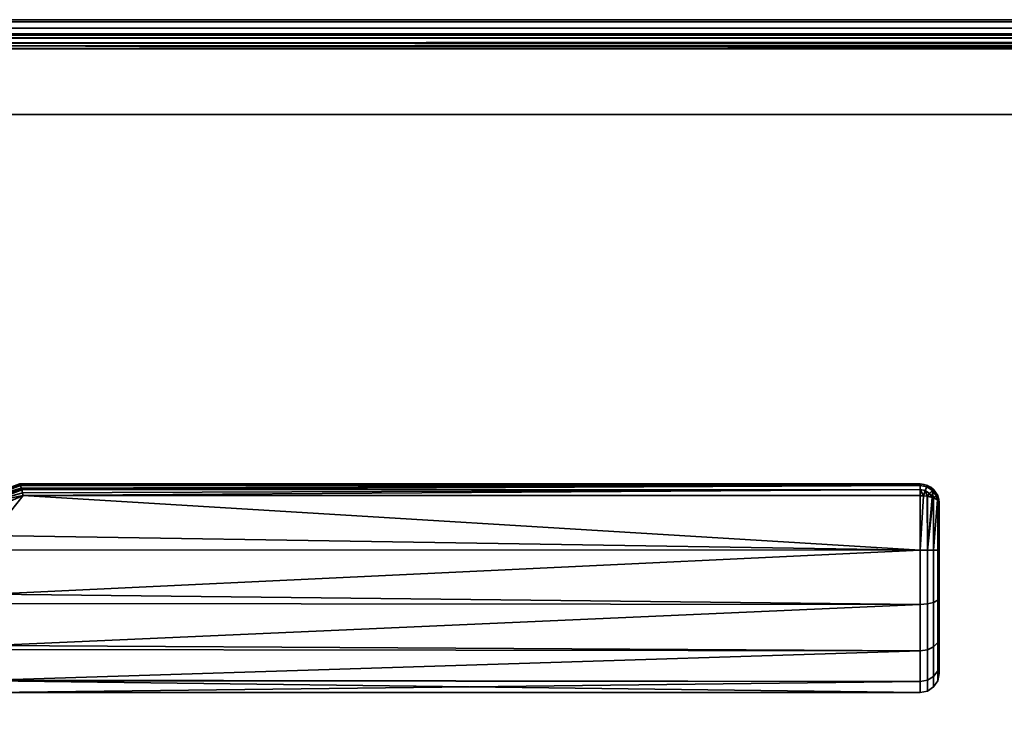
# Model space of a CAD drawing. Header units: millimetres. Extents: x -587 to 3688, y -115 to 120.
# Tile 776 of 960: x 2584 to 2688, y 47 to 120. Entities that reach past the tile are written whole.
import ezdxf

# ---------------------------------------------------------------- set-up
doc = ezdxf.new("R2010")
doc.units = ezdxf.units.MM
doc.layers.add('151', color=7, linetype='Continuous', true_color=0xffffff)

# ---------------------------------------------------------------- blocks, each defined once
blk = doc.blocks.new('UG_SURFACE_003')
at = {"layer": '151', "color": 252, "linetype": 'Continuous', "lineweight": 35}
for points in [[(3687.5, -40, 2198), (3687.5, 110, 2198), (2312.5, 110, 2198), (2312.5, -40, 2198)], [(2312.5, 110, 2198), (3687.5, 110, 2198), (3537.5, 110, 2048), (2462.5, 110, 2048)], [(2462.5, -40, 2048), (2462.5, 110, 2048), (3537.5, 110, 2048), (3537.5, -40, 2048)]]:
    blk.add_3dface(points, dxfattribs=at)
blk = doc.blocks.new('UG_SURFACE_087')
at = {"layer": '151', "color": 43, "linetype": 'Continuous', "lineweight": 35}
for points in [[(2580.32, 69.66, 1116.44), (2584, 71, 1115.95), (2584, 71, 1092.05), (2580.32, 69.66, 1091.56)], [(2584.07, 70.89, 1116.66), (2584, 71, 1116), (2580.32, 69.66, 1116.44)], [(2584, 71, 1116), (2584, 71, 1115.95), (2580.32, 69.66, 1116.44)], [(2580.32, 69.66, 1091.56), (2584, 71, 1092), (2584.07, 70.89, 1091.34)], [(2580.32, 69.66, 1091.56), (2584, 71, 1092.05), (2584, 71, 1092)], [(2584.08, 70.85, 1116.72), (2584.07, 70.89, 1116.66), (2580.32, 69.66, 1116.44)], [(2580.32, 69.66, 1091.56), (2584.07, 70.89, 1091.34), (2584.08, 70.85, 1091.28)], [(2580.32, 69.66, 1116.44), (2580.46, 69.52, 1117.27), (2584.08, 70.85, 1116.72)], [(2584.08, 70.85, 1091.28), (2580.46, 69.52, 1090.73), (2580.32, 69.66, 1091.56)], [(2584.09, 70.83, 1116.76), (2584.08, 70.85, 1116.72), (2580.46, 69.52, 1117.27)], [(2580.46, 69.52, 1090.73), (2584.08, 70.85, 1091.28), (2584.09, 70.83, 1091.24)], [(2584.17, 70.57, 1117.24), (2584.09, 70.83, 1116.76), (2580.46, 69.52, 1117.27)], [(2580.46, 69.52, 1090.73), (2584.09, 70.83, 1091.24), (2584.17, 70.57, 1090.76)], [(2679, 71, 1116), (2679, 71, 1092), (2584, 71, 1092.05), (2584, 71, 1115.95)], [(2679, 71, 1092), (2584, 71, 1092), (2584, 71, 1092.05)], [(2584, 71, 1115.95), (2584, 71, 1116), (2679, 71, 1116)], [(2679, 71, 1116), (2584, 71, 1116), (2584.07, 70.89, 1116.66)], [(2584.07, 70.89, 1091.34), (2584, 71, 1092), (2679, 71, 1092)], [(2584.07, 70.89, 1116.66), (2584.08, 70.85, 1116.72), (2679, 71, 1116)], [(2679, 71, 1092), (2584.08, 70.85, 1091.28), (2584.07, 70.89, 1091.34)], [(2679, 71, 1116), (2584.08, 70.85, 1116.72), (2584.09, 70.83, 1116.76)], [(2584.09, 70.83, 1091.24), (2584.08, 70.85, 1091.28), (2679, 71, 1092)], [(2584.09, 70.83, 1116.76), (2679, 70.85, 1116.76), (2679, 71, 1116)], [(2679, 71, 1092), (2679, 70.85, 1091.24), (2584.09, 70.83, 1091.24)], [(2679, 70.85, 1116.77), (2584.09, 70.83, 1116.76), (2584.17, 70.57, 1117.24)], [(2679, 70.85, 1116.77), (2679, 70.85, 1116.76), (2584.09, 70.83, 1116.76)], [(2584.17, 70.57, 1090.76), (2584.09, 70.83, 1091.24), (2679, 70.85, 1091.24)], [(2584.17, 70.57, 1117.24), (2584.21, 70.42, 1117.38), (2679, 70.85, 1116.77)], [(2679, 70.85, 1091.24), (2584.21, 70.42, 1090.62), (2584.17, 70.57, 1090.76)], [(2679, 70.85, 1116.77), (2584.21, 70.42, 1117.38), (2584.21, 70.4, 1117.39)], [(2584.21, 70.4, 1117.39), (2679, 70.41, 1117.41), (2679, 70.85, 1116.77)], [(2679, 70.85, 1091.24), (2679, 70.85, 1091.23), (2584.21, 70.4, 1090.61)], [(2584.21, 70.4, 1090.61), (2584.21, 70.42, 1090.62), (2679, 70.85, 1091.24)], [(2679, 70.85, 1091.23), (2679, 70.41, 1090.59), (2584.21, 70.4, 1090.61)], [(2679.71, 70.71, 1116.77), (2679.77, 70.85, 1116), (2679, 71, 1116), (2679, 70.85, 1116.76)], [(2679, 70.85, 1091.24), (2679, 71, 1092), (2679.77, 70.85, 1092), (2679.71, 70.71, 1091.23)], [(2679, 71, 1092), (2679, 71, 1116), (2679.77, 70.85, 1116), (2679.77, 70.85, 1092)], [(2679.54, 70.3, 1117.42), (2679.71, 70.71, 1116.77), (2679, 70.85, 1116.77), (2679, 70.41, 1117.41)], [(2679, 70.85, 1116.76), (2679, 70.85, 1116.77), (2679.71, 70.71, 1116.77)], [(2679.71, 70.71, 1091.23), (2679, 70.85, 1091.23), (2679, 70.85, 1091.24)], [(2679, 70.41, 1090.59), (2679, 70.85, 1091.23), (2679.71, 70.71, 1091.23), (2679.54, 70.3, 1090.58)], [(2679.54, 70.3, 1117.42), (2680, 70, 1117.42), (2680.31, 70.31, 1116.77), (2679.71, 70.71, 1116.77)], [(2679.71, 70.71, 1091.23), (2680.31, 70.31, 1091.23), (2680, 70, 1090.58), (2679.54, 70.3, 1090.58)], [(2679.71, 70.71, 1116.77), (2680.31, 70.31, 1116.77), (2680.41, 70.41, 1116), (2679.77, 70.85, 1116)], [(2679.77, 70.85, 1092), (2680.41, 70.41, 1092), (2680.31, 70.31, 1091.23), (2679.71, 70.71, 1091.23)], [(2679.77, 70.85, 1092), (2679.77, 70.85, 1116), (2680.41, 70.41, 1116), (2680.41, 70.41, 1092)], [(2584.21, 70.42, 1117.38), (2584.17, 70.57, 1117.24), (2580.46, 69.52, 1117.27)], [(2580.46, 69.52, 1090.73), (2584.17, 70.57, 1090.76), (2584.21, 70.42, 1090.62)], [(2580.46, 69.52, 1117.27), (2580.7, 69.06, 1117.95), (2584.21, 70.42, 1117.38)], [(2584.21, 70.42, 1090.62), (2580.7, 69.06, 1090.05), (2580.46, 69.52, 1090.73)], [(2584.21, 70.4, 1117.39), (2584.21, 70.42, 1117.38), (2580.7, 69.06, 1117.95)], [(2580.7, 69.06, 1090.05), (2584.21, 70.42, 1090.62), (2584.21, 70.4, 1090.61)], [(2584.29, 70.07, 1117.69), (2584.21, 70.4, 1117.39), (2580.7, 69.06, 1117.95)], [(2580.7, 69.06, 1090.05), (2584.21, 70.4, 1090.61), (2584.29, 70.07, 1090.31)], [(2580.7, 69.06, 1117.95), (2584.35, 69.78, 1117.84), (2584.29, 70.07, 1117.69)], [(2584.29, 70.07, 1090.31), (2584.35, 69.78, 1090.16), (2580.7, 69.06, 1090.05)], [(2584.35, 69.77, 1117.85), (2584.35, 69.78, 1117.84), (2580.7, 69.06, 1117.95)], [(2580.7, 69.06, 1090.05), (2584.35, 69.78, 1090.16), (2584.35, 69.77, 1090.15)], [(2580.7, 69.06, 1117.95), (2581, 68.36, 1118.35), (2584.35, 69.77, 1117.85)], [(2584.35, 69.77, 1090.15), (2581, 68.36, 1089.65), (2580.7, 69.06, 1090.05)], [(2679, 64.03, 1089), (2581, 65.57, 1089.08), (2584.35, 69.77, 1090.15)], [(2581, 65.57, 1089.08), (2581, 68.36, 1089.65), (2584.35, 69.77, 1090.15)], [(2584.35, 69.77, 1117.85), (2581, 65.57, 1118.92), (2679, 64.03, 1119)], [(2584.35, 69.77, 1117.85), (2581, 68.36, 1118.35), (2581, 65.57, 1118.92)], [(2679, 70.41, 1117.42), (2584.21, 70.4, 1117.39), (2584.29, 70.07, 1117.69)], [(2679, 70.41, 1117.42), (2679, 70.41, 1117.41), (2584.21, 70.4, 1117.39)], [(2584.29, 70.07, 1090.31), (2584.21, 70.4, 1090.61), (2679, 70.41, 1090.59)], [(2584.29, 70.07, 1117.69), (2584.35, 69.78, 1117.84), (2679, 70.41, 1117.42)], [(2679, 70.41, 1090.59), (2584.35, 69.78, 1090.16), (2584.29, 70.07, 1090.31)], [(2679, 70.41, 1117.42), (2584.35, 69.78, 1117.84), (2584.35, 69.77, 1117.85)], [(2584.35, 69.77, 1117.85), (2679, 69.77, 1117.85), (2679, 70.41, 1117.42)], [(2679, 70.41, 1090.59), (2679, 70.41, 1090.58), (2584.35, 69.77, 1090.15)], [(2584.35, 69.77, 1090.15), (2584.35, 69.78, 1090.16), (2679, 70.41, 1090.59)], [(2679, 70.41, 1090.58), (2679, 69.77, 1090.15), (2584.35, 69.77, 1090.15)], [(2679, 64.03, 1119), (2679, 69.77, 1117.85), (2584.35, 69.77, 1117.85)], [(2584.35, 69.77, 1090.15), (2679, 69.77, 1090.15), (2679, 64.03, 1089)], [(2679, 70.41, 1117.42), (2679, 69.77, 1117.85), (2679.34, 69.74, 1117.78)], [(2679.34, 69.74, 1117.78), (2679.54, 70.3, 1117.42), (2679, 70.41, 1117.42)], [(2679, 70.41, 1117.41), (2679, 70.41, 1117.42), (2679.54, 70.3, 1117.42)], [(2679.54, 70.3, 1090.58), (2679, 70.41, 1090.58), (2679, 70.41, 1090.59)], [(2679, 70.41, 1090.58), (2679.54, 70.3, 1090.58), (2679.34, 69.74, 1090.22)], [(2679.34, 69.74, 1090.22), (2679, 69.77, 1090.15), (2679, 70.41, 1090.58)], [(2679, 64.03, 1089), (2679, 69.77, 1090.15), (2679.34, 69.74, 1090.22)], [(2679.34, 69.74, 1117.78), (2679, 69.77, 1117.85), (2679, 64.03, 1119)], [(2679, 64.03, 1119), (2679.77, 64.02, 1118.85), (2679.73, 69.71, 1117.71), (2679.34, 69.74, 1117.78)], [(2679.77, 64.02, 1089.15), (2679, 64.03, 1089), (2679.34, 69.74, 1090.22), (2679.73, 69.71, 1090.29)], [(2679.54, 70.3, 1117.42), (2679.34, 69.74, 1117.78), (2679.73, 69.71, 1117.71)], [(2679.73, 69.71, 1090.29), (2679.34, 69.74, 1090.22), (2679.54, 70.3, 1090.58)], [(2679.73, 69.71, 1117.71), (2680, 70, 1117.42), (2679.54, 70.3, 1117.42)], [(2679.54, 70.3, 1090.58), (2680, 70, 1090.58), (2679.73, 69.71, 1090.29)], [(2680, 70, 1117.42), (2679.73, 69.71, 1117.71), (2679.77, 69.71, 1117.71)], [(2679.77, 69.71, 1090.29), (2679.73, 69.71, 1090.29), (2680, 70, 1090.58)], [(2679.77, 64.02, 1118.85), (2679.77, 69.71, 1117.71), (2679.73, 69.71, 1117.71)], [(2679.73, 69.71, 1090.29), (2679.77, 69.71, 1090.29), (2679.77, 64.02, 1089.15)], [(2679.77, 69.71, 1117.71), (2680.25, 69.59, 1117.41), (2680, 70, 1117.42)], [(2680, 70, 1090.58), (2680.25, 69.59, 1090.59), (2679.77, 69.71, 1090.29)], [(2679.77, 64.02, 1089.15), (2679.77, 69.71, 1090.29), (2680.25, 69.59, 1090.59)], [(2680.25, 69.59, 1117.41), (2679.77, 69.71, 1117.71), (2679.77, 64.02, 1118.85)], [(2680.31, 70.31, 1116.77), (2680, 70, 1117.42), (2680.25, 69.59, 1117.41)], [(2680.25, 69.59, 1090.59), (2680, 70, 1090.58), (2680.31, 70.31, 1091.23)], [(2680.25, 69.59, 1117.41), (2680.37, 69.56, 1117.33), (2680.31, 70.31, 1116.77)], [(2680.31, 70.31, 1091.23), (2680.37, 69.56, 1090.67), (2680.25, 69.59, 1090.59)], [(2680.31, 70.31, 1116.77), (2680.71, 69.71, 1116.77), (2680.85, 69.77, 1116), (2680.41, 70.41, 1116)], [(2680.41, 70.41, 1092), (2680.85, 69.77, 1092), (2680.71, 69.71, 1091.23), (2680.31, 70.31, 1091.23)], [(2680.37, 69.56, 1117.33), (2680.71, 69.71, 1116.77), (2680.31, 70.31, 1116.77)], [(2680.31, 70.31, 1091.23), (2680.71, 69.71, 1091.23), (2680.37, 69.56, 1090.67)], [(2680.71, 69.71, 1116.77), (2680.37, 69.56, 1117.33), (2680.41, 69.54, 1117.31)], [(2680.41, 69.54, 1090.69), (2680.37, 69.56, 1090.67), (2680.71, 69.71, 1091.23)], [(2680.41, 70.41, 1092), (2680.41, 70.41, 1116), (2680.85, 69.77, 1116), (2680.85, 69.77, 1092)], [(2680.41, 69.54, 1117.31), (2680.81, 69.32, 1116.76), (2680.71, 69.71, 1116.77)], [(2680.71, 69.71, 1091.23), (2680.81, 69.32, 1091.24), (2680.41, 69.54, 1090.69)], [(2680.85, 69.77, 1116), (2680.71, 69.71, 1116.77), (2680.81, 69.32, 1116.76)], [(2680.81, 69.32, 1091.24), (2680.71, 69.71, 1091.23), (2680.85, 69.77, 1092)], [(2680.81, 69.32, 1116.76), (2680.85, 69.29, 1116.71), (2680.85, 69.77, 1116)], [(2680.85, 69.77, 1092), (2680.85, 69.29, 1091.29), (2680.81, 69.32, 1091.24)], [(2680.85, 69.29, 1116.71), (2681, 69, 1116), (2680.85, 69.77, 1116)], [(2680.85, 69.77, 1092), (2681, 69, 1092), (2680.85, 69.29, 1091.29)], [(2680.85, 69.77, 1092), (2680.85, 69.77, 1116), (2681, 69, 1116), (2681, 69, 1092)], [(2680.37, 69.56, 1117.33), (2680.25, 69.59, 1117.41), (2679.77, 64.02, 1118.85)], [(2679.77, 64.02, 1089.15), (2680.25, 69.59, 1090.59), (2680.37, 69.56, 1090.67)], [(2679.77, 64.02, 1118.85), (2680.41, 64.02, 1118.41), (2680.41, 69.54, 1117.31), (2680.37, 69.56, 1117.33)], [(2680.37, 69.56, 1090.67), (2680.41, 69.54, 1090.69), (2680.41, 64.02, 1089.59), (2679.77, 64.02, 1089.15)], [(2680.41, 64.02, 1089.59), (2680.41, 69.54, 1090.69), (2680.81, 69.32, 1091.24)], [(2680.81, 69.32, 1116.76), (2680.41, 69.54, 1117.31), (2680.41, 64.02, 1118.41)], [(2680.41, 64.02, 1118.41), (2680.85, 64.02, 1117.77), (2680.85, 69.29, 1116.71), (2680.81, 69.32, 1116.76)], [(2680.81, 69.32, 1091.24), (2680.85, 69.29, 1091.29), (2680.85, 64.02, 1090.23), (2680.41, 64.02, 1089.59)], [(2681, 69, 1092), (2681, 64.02, 1091), (2680.85, 64.02, 1090.23), (2680.85, 69.29, 1091.29)], [(2681, 64.02, 1117), (2681, 69, 1116), (2680.85, 69.29, 1116.71), (2680.85, 64.02, 1117.77)], [(2681, 69, 1092), (2681, 69, 1116), (2681, 64.02, 1117), (2681, 59.04, 1116.02)], [(2681, 59.04, 1091.98), (2681, 64.02, 1091), (2681, 69, 1092), (2681, 59.04, 1116.02)], [(2679, 64.03, 1089), (2581, 64.05, 1089.24), (2581, 65.57, 1089.08)], [(2581, 65.57, 1118.92), (2581, 64.05, 1118.76), (2679, 64.03, 1119)], [(2679, 64.03, 1119), (2581, 64.05, 1118.76), (2581, 59.36, 1118.27)], [(2581, 59.36, 1089.73), (2581, 64.05, 1089.24), (2679, 64.03, 1089)], [(2581, 59.36, 1118.27), (2679, 58.28, 1117.87), (2679, 64.03, 1119)], [(2679, 64.03, 1089), (2679, 58.28, 1090.13), (2581, 59.36, 1089.73)], [(2679.77, 64.02, 1089.15), (2679.77, 58.34, 1090.28), (2679, 58.28, 1090.13), (2679, 64.03, 1089)], [(2679.77, 58.34, 1117.72), (2679.77, 64.02, 1118.85), (2679, 64.03, 1119), (2679, 58.28, 1117.87)], [(2680.41, 64.02, 1089.59), (2680.41, 58.5, 1090.68), (2679.77, 58.34, 1090.28), (2679.77, 64.02, 1089.15)], [(2680.41, 58.5, 1117.32), (2680.41, 64.02, 1118.41), (2679.77, 64.02, 1118.85), (2679.77, 58.34, 1117.72)], [(2680.85, 64.02, 1090.23), (2680.85, 58.75, 1091.28), (2680.41, 58.5, 1090.68), (2680.41, 64.02, 1089.59)], [(2680.85, 58.75, 1116.72), (2680.85, 64.02, 1117.77), (2680.41, 64.02, 1118.41), (2680.41, 58.5, 1117.32)], [(2681, 64.02, 1091), (2681, 59.04, 1091.98), (2680.85, 58.75, 1091.28), (2680.85, 64.02, 1090.23)], [(2681, 59.04, 1116.02), (2681, 64.02, 1117), (2680.85, 64.02, 1117.77), (2680.85, 58.75, 1116.72)], [(2679, 58.28, 1090.13), (2581, 58.38, 1090.31), (2581, 59.36, 1089.73)], [(2581, 59.36, 1118.27), (2581, 58.38, 1117.69), (2679, 58.28, 1117.87)], [(2679, 58.28, 1117.87), (2581, 58.38, 1117.69), (2581, 53.96, 1115.15)], [(2581, 53.96, 1092.85), (2581, 58.38, 1090.31), (2679, 58.28, 1090.13)], [(2581, 53.96, 1115.15), (2679, 53.4, 1114.62), (2679, 58.28, 1117.87)], [(2679, 58.28, 1090.13), (2679, 53.4, 1093.38), (2581, 53.96, 1092.85)], [(2679.77, 58.34, 1090.28), (2679.77, 53.51, 1093.49), (2679, 53.4, 1093.38), (2679, 58.28, 1090.13)], [(2679.77, 53.51, 1114.51), (2679.77, 58.34, 1117.72), (2679, 58.28, 1117.87), (2679, 53.4, 1114.62)], [(2680.41, 58.5, 1090.68), (2680.41, 53.82, 1093.8), (2679.77, 53.51, 1093.49), (2679.77, 58.34, 1090.28)], [(2680.41, 53.82, 1114.2), (2680.41, 58.5, 1117.32), (2679.77, 58.34, 1117.72), (2679.77, 53.51, 1114.51)], [(2680.85, 58.75, 1091.28), (2680.85, 54.27, 1094.26), (2680.41, 53.82, 1093.8), (2680.41, 58.5, 1090.68)], [(2680.85, 54.27, 1113.74), (2680.85, 58.75, 1116.72), (2680.41, 58.5, 1117.32), (2680.41, 53.82, 1114.2)], [(2681, 59.04, 1091.98), (2681, 54.82, 1094.8), (2680.85, 54.27, 1094.26), (2680.85, 58.75, 1091.28)], [(2681, 54.82, 1113.2), (2681, 59.04, 1116.02), (2680.85, 58.75, 1116.72), (2680.85, 54.27, 1113.74)], [(2681, 54.82, 1094.8), (2681, 59.04, 1116.02), (2681, 54.82, 1113.2)], [(2681, 54.82, 1094.8), (2681, 59.04, 1091.98), (2681, 59.04, 1116.02)], [(2680.85, 54.27, 1094.26), (2680.85, 51.28, 1098.73), (2680.41, 50.69, 1098.48), (2680.41, 53.82, 1093.8)], [(2680.85, 51.28, 1109.27), (2680.85, 54.27, 1113.74), (2680.41, 53.82, 1114.2), (2680.41, 50.69, 1109.52)], [(2681, 54.82, 1094.8), (2681, 51.99, 1099.02), (2680.85, 51.28, 1098.73), (2680.85, 54.27, 1094.26)], [(2681, 51.99, 1108.98), (2681, 54.82, 1113.2), (2680.85, 54.27, 1113.74), (2680.85, 51.28, 1109.27)], [(2681, 54.82, 1113.2), (2681, 51.99, 1108.98), (2681, 51, 1104)], [(2681, 51, 1104), (2681, 51.99, 1099.02), (2681, 54.82, 1094.8), (2681, 54.82, 1113.2)], [(2679, 53.4, 1093.38), (2581, 53.52, 1093.47), (2581, 53.96, 1092.85)], [(2581, 53.96, 1115.15), (2581, 53.52, 1114.53), (2679, 53.4, 1114.62)], [(2679, 53.4, 1114.62), (2581, 53.52, 1114.53), (2581, 50.3, 1110.1)], [(2581, 50.3, 1097.9), (2581, 53.52, 1093.47), (2679, 53.4, 1093.38)], [(2581, 50.3, 1110.1), (2679, 50.14, 1109.75), (2679, 53.4, 1114.62)], [(2581, 50.3, 1097.9), (2679, 53.4, 1093.38), (2679, 50.14, 1098.25)], [(2679.77, 53.51, 1093.49), (2679.77, 50.28, 1098.31), (2679, 50.14, 1098.25), (2679, 53.4, 1093.38)], [(2679.77, 50.28, 1109.69), (2679.77, 53.51, 1114.51), (2679, 53.4, 1114.62), (2679, 50.14, 1109.75)], [(2680.41, 53.82, 1093.8), (2680.41, 50.69, 1098.48), (2679.77, 50.28, 1098.31), (2679.77, 53.51, 1093.49)], [(2680.41, 50.69, 1109.52), (2680.41, 53.82, 1114.2), (2679.77, 53.51, 1114.51), (2679.77, 50.28, 1109.69)], [(2681, 51.99, 1099.02), (2681, 51, 1104), (2680.85, 50.23, 1104), (2680.85, 51.28, 1098.73)], [(2681, 51, 1104), (2681, 51.99, 1108.98), (2680.85, 51.28, 1109.27), (2680.85, 50.23, 1104)], [(2680.85, 51.28, 1098.73), (2680.85, 50.23, 1104), (2680.41, 49.59, 1104), (2680.41, 50.69, 1098.48)], [(2680.85, 50.23, 1104), (2680.85, 51.28, 1109.27), (2680.41, 50.69, 1109.52), (2680.41, 49.59, 1104)], [(2679, 50.14, 1098.25), (2581, 50.22, 1098.27), (2581, 50.3, 1097.9)], [(2581, 50.3, 1110.1), (2581, 50.22, 1109.73), (2679, 50.14, 1109.75)], [(2679, 50.14, 1109.75), (2581, 50.22, 1109.73), (2581, 49, 1104)], [(2679, 49, 1104), (2581, 49, 1104), (2581, 50.22, 1098.27)], [(2581, 50.22, 1098.27), (2679, 50.14, 1098.25), (2679, 49, 1104)], [(2581, 49, 1104), (2679, 49, 1104), (2679, 50.14, 1109.75)], [(2679.77, 50.28, 1098.31), (2679.77, 49.15, 1104), (2679, 49, 1104), (2679, 50.14, 1098.25)], [(2679.77, 49.15, 1104), (2679.77, 50.28, 1109.69), (2679, 50.14, 1109.75), (2679, 49, 1104)], [(2680.41, 50.69, 1098.48), (2680.41, 49.59, 1104), (2679.77, 49.15, 1104), (2679.77, 50.28, 1098.31)], [(2680.41, 49.59, 1104), (2680.41, 50.69, 1109.52), (2679.77, 50.28, 1109.69), (2679.77, 49.15, 1104)]]:
    blk.add_3dface(points, dxfattribs=at)
blk = doc.blocks.new('UG_SURFACE_093')
at = {"layer": '151', "color": 252, "linetype": 'Continuous', "lineweight": 35}
for points in [[(3525.6, 119.77, 2034.1), (2474.4, 119.77, 2034.1), (2473.4, 119.1, 2035.1), (3526.6, 119.1, 2035.1)], [(3524.42, 120, 2032.92), (2475.58, 120, 2032.92), (2474.4, 119.77, 2034.1), (3525.6, 119.77, 2034.1)], [(2499.42, 120, 2009.08), (2475.58, 120, 2032.92), (3524.42, 120, 2032.92), (3500.58, 120, 2009.08)], [(3499.4, 119.77, 2007.9), (2500.6, 119.77, 2007.9), (2499.42, 120, 2009.08), (3500.58, 120, 2009.08)], [(3498.4, 119.1, 2006.9), (2501.6, 119.1, 2006.9), (2500.6, 119.77, 2007.9), (3499.4, 119.77, 2007.9)], [(3526.6, 119.1, 2035.1), (2473.4, 119.1, 2035.1), (2472.73, 118.1, 2035.77), (3527.27, 118.1, 2035.77)], [(3525.02, 118.38, 2033.52), (2474.98, 118.38, 2033.52), (2475.58, 118.5, 2032.92), (3524.42, 118.5, 2032.92)], [(2499.42, 118.5, 2009.08), (3500.58, 118.5, 2009.08), (3524.42, 118.5, 2032.92), (2475.58, 118.5, 2032.92)], [(3500.58, 118.5, 2009.08), (2499.42, 118.5, 2009.08), (2500.02, 118.38, 2008.48), (3499.98, 118.38, 2008.48)], [(3497.73, 118.1, 2006.23), (2502.27, 118.1, 2006.23), (2501.6, 119.1, 2006.9), (3498.4, 119.1, 2006.9)], [(2472.5, 116.92, 2036), (3527.5, 116.92, 2036), (3527.44, 117.52, 2035.94)], [(2472.56, 117.52, 2035.94), (2472.5, 116.92, 2036), (3527.44, 117.52, 2035.94)], [(3527.44, 117.52, 2035.94), (3527.27, 118.1, 2035.77), (2472.73, 118.1, 2035.77), (2472.56, 117.52, 2035.94)], [(2474.03, 117.23, 2034.47), (2474.12, 117.52, 2034.38), (3525.88, 117.52, 2034.38), (3525.97, 117.23, 2034.47)], [(3525.88, 117.52, 2034.38), (2474.12, 117.52, 2034.38), (2474.46, 118.04, 2034.04), (3525.54, 118.04, 2034.04)], [(3525.54, 118.04, 2034.04), (2474.46, 118.04, 2034.04), (2474.98, 118.38, 2033.52), (3525.02, 118.38, 2033.52)], [(3499.98, 118.38, 2008.48), (2500.02, 118.38, 2008.48), (2500.54, 118.04, 2007.96), (3499.46, 118.04, 2007.96)], [(3499.46, 118.04, 2007.96), (2500.54, 118.04, 2007.96), (2500.88, 117.52, 2007.62), (3499.12, 117.52, 2007.62)], [(3499.03, 117.23, 2007.53), (2500.88, 117.52, 2007.62), (2500.97, 117.23, 2007.53)], [(3499.03, 117.23, 2007.53), (3499.12, 117.52, 2007.62), (2500.88, 117.52, 2007.62)], [(2502.44, 117.52, 2006.06), (2502.27, 118.1, 2006.23), (3497.73, 118.1, 2006.23)], [(2502.44, 117.52, 2006.06), (3497.73, 118.1, 2006.23), (3497.56, 117.52, 2006.06)], [(3497.56, 117.52, 2006.06), (2502.5, 116.92, 2006), (2502.44, 117.52, 2006.06)], [(3497.56, 117.52, 2006.06), (3497.5, 116.92, 2006), (2502.5, 116.92, 2006)], [(2472.5, 116.92, 2036), (2472.5, 110, 2036), (3527.5, 110, 2036), (3527.5, 116.92, 2036)], [(3526, 116.92, 2034.5), (2474, 116.92, 2034.5), (2474.03, 117.23, 2034.47)], [(2474, 116.92, 2034.5), (3526, 116.92, 2034.5), (3526, 110, 2034.5), (2474, 110, 2034.5)], [(3525.97, 117.23, 2034.47), (3526, 116.92, 2034.5), (2474.03, 117.23, 2034.47)], [(2500.97, 117.23, 2007.53), (3499, 116.92, 2007.5), (3499.03, 117.23, 2007.53)], [(2500.97, 117.23, 2007.53), (2501, 116.92, 2007.5), (3499, 116.92, 2007.5)], [(2501, 7.25, 2007.5), (3499, 7.25, 2007.5), (3499, 116.92, 2007.5), (2501, 116.92, 2007.5)], [(2502.5, 7.25, 2006), (2502.5, 116.92, 2006), (3497.5, 116.92, 2006), (3497.5, 7.25, 2006)], [(2474, 110, 2034.5), (3526, 110, 2034.5), (3527.5, 110, 2036), (2472.5, 110, 2036)]]:
    blk.add_3dface(points, dxfattribs=at)

msp = doc.modelspace()

# ---------------------------------------------------------------- linework, layer by layer
at = {"layer": '151', "color": 252, "linetype": 'Continuous', "lineweight": -3, "true_color": 0x939598}
for p, q in [((3524.42, 120, 2032.92), (2475.58, 120, 2032.92)), ((3500.58, 120, 2009.08), (2499.42, 120, 2009.08)), ((3524.42, 118.5, 2032.92), (2475.58, 118.5, 2032.92)), ((3500.58, 118.5, 2009.08), (2499.42, 118.5, 2009.08)), ((3527.5, 116.92, 2036), (2472.5, 116.92, 2036)), ((3526, 116.92, 2034.5), (2474, 116.92, 2034.5)), ((3499, 116.92, 2007.5), (2501, 116.92, 2007.5)), ((3497.5, 116.92, 2006), (2502.5, 116.92, 2006)), ((2312.5, 110, 2198), (3687.5, 110, 2198)), ((3537.5, 110, 2048), (2462.5, 110, 2048)), ((3527.5, 110, 2036), (2472.5, 110, 2036)), ((3526, 110, 2034.5), (2474, 110, 2034.5)), ((2584, 71, 1116), (2679, 71, 1116)), ((2679, 71, 1092), (2584, 71, 1092)), ((2679, 71, 1116), (2679, 71, 1092)), ((2584.35, 69.77, 1090.15), (2679, 69.77, 1090.15)), ((2679, 69.77, 1117.85), (2584.35, 69.77, 1117.85)), ((2681, 69, 1092), (2681, 69, 1116))]:
    msp.add_line(p, q, dxfattribs=at)
at = {"layer": '151', "color": 252, "linetype": 'Continuous', "lineweight": -3, "true_color": 0x939598, "extrusion": (1, 0, 0)}
for centre, radius, start, end in [((69, 1092, 2679), 2, 292.6199, 0), ((69, 1116, 2679), 2, 0, 67.3801), ((64, 1104, 2681), 13, 67.3801, 292.6199)]:
    msp.add_arc(centre, radius, start, end, dxfattribs=at)
at = {"layer": '151', "color": 252, "linetype": 'Continuous', "lineweight": -3, "true_color": 0x939598, "extrusion": (0, 0, -1)}
msp.add_arc((-2679, 69, -1092), 2, 90, 180, dxfattribs=at)
at = {"layer": '151', "color": 252, "linetype": 'Continuous', "lineweight": -3, "true_color": 0x939598}
msp.add_arc((2679, 69, 1116), 2, 0, 90, dxfattribs=at)
at = {"layer": '151', "color": 252, "linetype": 'Continuous', "lineweight": -3, "true_color": 0x939598, "extrusion": (0, -0.923077, -0.384615)}
msp.add_arc((2679, 981.46, -483.69), 2, 270, 0, dxfattribs=at)
at = {"layer": '151', "color": 252, "linetype": 'Continuous', "lineweight": -3, "true_color": 0x939598, "extrusion": (-1, 0, 0)}
msp.add_arc((-64, 1104, -2679), 15, 247.3801, 112.6199, dxfattribs=at)
at = {"layer": '151', "color": 252, "linetype": 'Continuous', "lineweight": -3, "true_color": 0x939598, "extrusion": (0, -0.923077, 0.384615)}
msp.add_arc((2679, 1056.69, 365.54), 2, 0, 90, dxfattribs=at)
at = {"layer": '151', "color": 252, "linetype": 'Continuous', "lineweight": -3, "true_color": 0x939598, "extrusion": (0.387206, -0.921993, 0)}
for start_param, end_param in [(5.007398, 5.10718), (1.176005, 1.275787)]:
    msp.add_ellipse((2570.62, 64, 1104), major_axis=(35.72, 15), ratio=0.387206, start_param=start_param, end_param=end_param, dxfattribs=at)
at = {"layer": '151', "color": 252, "linetype": 'Continuous', "lineweight": -3, "true_color": 0x939598}
for points in [[(2584, 71, 1115.95), (2584, 71, 1115.97), (2584, 71, 1115.98), (2584, 71, 1116)], [(2584, 71, 1116), (2584.06, 71, 1116.8), (2584.21, 70.48, 1117.55), (2584.35, 69.77, 1117.85)], [(2584.35, 69.77, 1090.15), (2584.21, 70.48, 1090.45), (2584.06, 71, 1091.2), (2584, 71, 1092)], [(2584, 71, 1092), (2584, 71, 1092.02), (2584, 71, 1092.03), (2584, 71, 1092.05)]]:
    msp.add_open_spline(points, degree=3, dxfattribs=at)

# ---------------------------------------------------------------- block references
for name in ['UG_SURFACE_093', 'UG_SURFACE_003', 'UG_SURFACE_087']:
    msp.add_blockref(name, (0, 0), dxfattribs=at)

doc.saveas('drawing.dxf')
